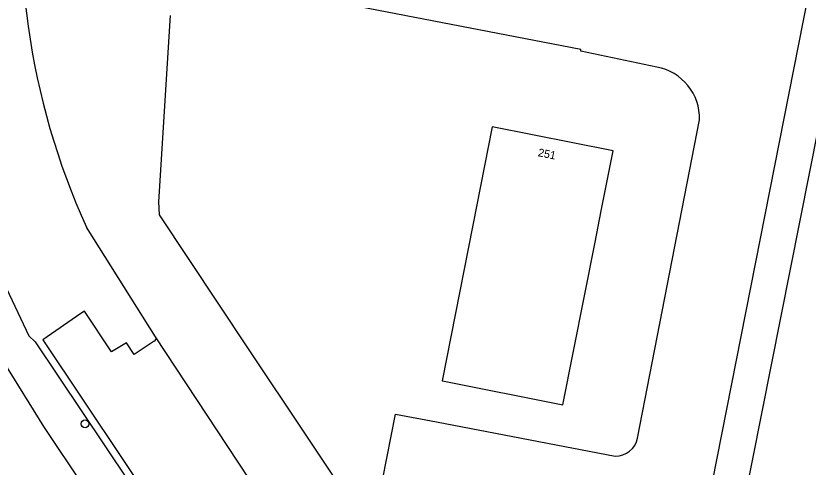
# Model space of a CAD drawing. Extents: x 158797 to 159887, y 384318 to 385255.
# Drawn here: x 159294 to 159393, y 384641.7 to 384698.1 of the extents above; entities that cross this region are included whole.
import ezdxf

# ---------------------------------------------------------------- set-up
doc = ezdxf.new("R2010")
doc.units = 0
for name, color, linetype in [('IMGEO_Berm_groen', 7, 'Continuous'), ('IMGEO_Boom', 7, 'Continuous'), ('IMGEO_Hek', 7, 'Continuous'), ('IMGEO_Pand', 7, 'Continuous'), ('IMGEO_Pand_nummerreeks', 7, 'Continuous'), ('IMGEO_Parkeervlak_open', 7, 'Continuous'), ('IMGEO_Rijbaan_lokaal_gesloten', 7, 'Continuous')]:
    doc.layers.add(name, color=color, linetype=linetype)

msp = doc.modelspace()

# ---------------------------------------------------------------- linework, layer by layer
at = {"layer": 'IMGEO_Berm_groen'}
msp.add_lwpolyline([(159343.091, 384578.482), (159297.497, 384646.725), (159292.522, 384654.756), (159285.647, 384666.91), (159278.91, 384680.193), (159274.429, 384690.144), (159274.24, 384690.602), (159261.949, 384720.397), (159249.737, 384750), (159238.159, 384778.066)], dxfattribs=at)
at = {"layer": 'IMGEO_Boom'}
msp.add_circle((159302.631, 384647.073), 0.489, dxfattribs=at)
at = {"layer": 'IMGEO_Hek'}
msp.add_lwpolyline([(159274.5, 384690.739), (159278.929, 384692.559), (159288.519, 384672.14), (159291.739, 384666.179), (159295.6, 384658.09), (159296.39, 384657.309), (159363.352, 384557.381)], dxfattribs=at)
at = {"layer": 'IMGEO_Pand'}
for points in [[(159374.239, 384582.909), (159396.73, 384696.179), (159400, 384695.53), (159400.059, 384695.84), (159400.559, 384695.75), (159401.179, 384698.909), (159400.679, 384699.01), (159400.779, 384699.51), (159397.82, 384700.099), (159407.705, 384750), (159416.72, 384795.51), (159419.709, 384794.919), (159419.799, 384795.409), (159420.2, 384795.33), (159421.51, 384801.88), (159421.119, 384801.96), (159421.19, 384802.349)], [(159366.373, 384669.762), (159367.146, 384673.684), (159368.63, 384681.21), (159353.529, 384684.2), (159351.107, 384671.91), (159347.269, 384652.44), (159347.5, 384652.39), (159362.14, 384649.489), (159362.366, 384649.444), (159366.373, 384669.762)]]:
    msp.add_lwpolyline(points, dxfattribs=at)
at = {"layer": 'IMGEO_Parkeervlak_open'}
msp.add_lwpolyline([(159311.27, 384657.413), (159308.755, 384655.741), (159307.806, 384657.199), (159305.956, 384656.085), (159302.57, 384661.155), (159302.122, 384660.871), (159297.356, 384657.569), (159327.44, 384612.577)], dxfattribs=at)
msp.add_arc((159311.158, 384657.754), 0.359, 288.25757, 32.57078, dxfattribs=at)
at = {"layer": 'IMGEO_Rijbaan_lokaal_gesloten'}
for points in [[(159426.544, 384870.707), (159370.205, 384585.121)], [(159374.089, 384691.673), (159364.589, 384693.665), (159364.601, 384693.879), (159331.106, 384700.379), (159321.51, 384702.312)], [(159313.29, 384698.113), (159311.832, 384674.807)], [(159371.682, 384645.285), (159379.439, 384685.054)], [(159311.832, 384674.807), (159311.915, 384673.194), (159322.922, 384656.565), (159337.783, 384634.349)], [(159311.46, 384657.947), (159302.815, 384671.649)], [(159387.897, 384543.458), (159368.137, 384572.858), (159355.537, 384591.604), (159337.281, 384618.767), (159311.46, 384657.947)], [(159338.72, 384634.515), (159341.448, 384648.274), (159346.548, 384647.313), (159368.894, 384643.043)]]:
    msp.add_lwpolyline(points, dxfattribs=at)
for centre, radius, start, end in [((159385.86, 384709.379), 91.215, 171.46871, 204.43394), ((159372.885, 384685.228), 6.556, 358.47607, 79.4197), ((159368.964, 384645.81), 2.768, 268.55001, 349.05974)]:
    msp.add_arc(centre, radius, start, end, dxfattribs=at)

# ---------------------------------------------------------------- texts
at = {"layer": 'IMGEO_Pand_nummerreeks'}
msp.add_text('251', height=1, rotation=348.60387, dxfattribs=at).set_placement((159359.18, 384680.537))

doc.saveas('drawing.dxf')
